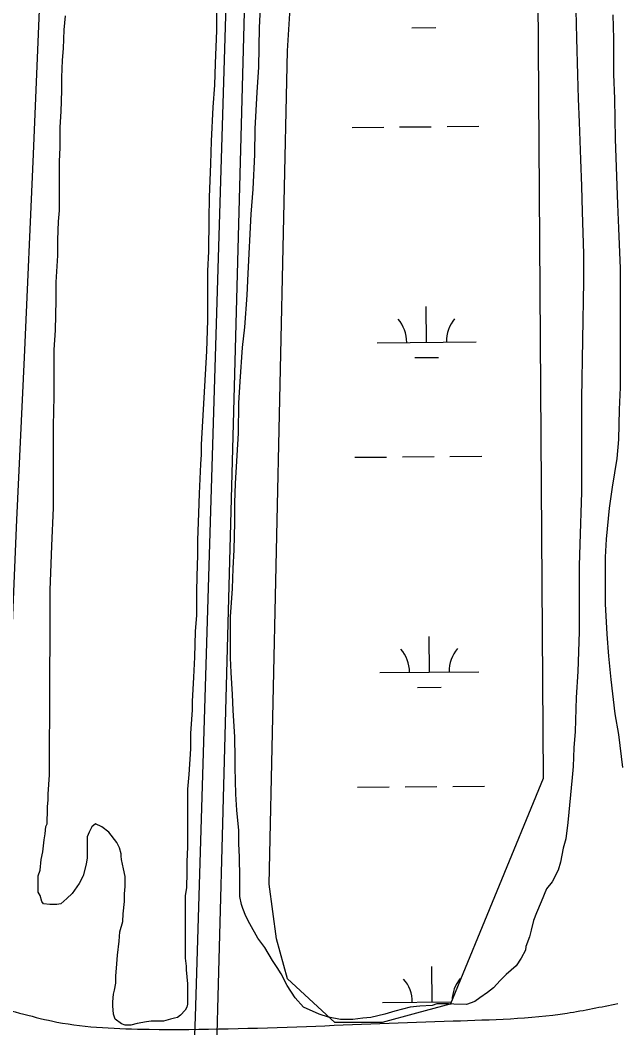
# Model space of a CAD drawing. Extents: x 3567028 to 3605064, y 510945 to 536587.
# Drawn here: x 3594340 to 3594947, y 526748 to 527764 of the extents above; entities that cross this region are included whole.
import ezdxf

# ---------------------------------------------------------------- set-up
doc = ezdxf.new("R2010")
doc.units = 0
for name, color, linetype in [('V-ROAD-CNTR', 7, 'Continuous'), ('V-SITE-VEGE', 7, 'Continuous'), ('V-UTIL-LINE', 7, 'Continuous'), ('V-WETL-SWMP', 7, 'Continuous')]:
    doc.layers.add(name, color=color, linetype=linetype)

msp = doc.modelspace()

# ---------------------------------------------------------------- linework, layer by layer
at = {"layer": 'V-ROAD-CNTR'}
for points in [[(3594344.3, 527423.7), (3594353.5, 527628.7), (3594361.9, 527830.9), (3594370.9, 527992.1), (3594375, 528136.2)], [(3594323.8, 526930), (3594328.8, 527075), (3594336.5, 527259.8), (3594344.3, 527423.7)]]:
    msp.add_lwpolyline(points, dxfattribs=at)
msp.add_spline([(3594086, 524482.6), (3594096.6, 524502.8), (3594112.5, 524568.4), (3594123.3, 524617.1), (3594132.6, 524734.1), (3594138.6, 524905.8), (3594150.3, 525187.2), (3594168.4, 525459.6), (3594179.9, 525761.4), (3594202.5, 526220), (3594222.8, 526537.3), (3594231.5, 526628.9), (3594230.1, 526678.4), (3594237.8, 526734.9), (3594257, 526767.8), (3594308.1, 526770), (3594377.1, 526753.5), (3594470.2, 526746.2), (3594629.1, 526749.1), (3594777.1, 526754.6), (3594891.9, 526762.5), (3594943.2, 526772.3)], degree=3, dxfattribs=at)
at = {"layer": 'V-SITE-VEGE'}
for points in [[(3594651.1, 526758.5), (3594641.7, 526761.4), (3594625.8, 526768.5), (3594617.6, 526777.9), (3594609.3, 526790.2), (3594603.5, 526802), (3594599.4, 526808.5), (3594594.7, 526815.5), (3594587, 526828.5), (3594580, 526837.9), (3594571.7, 526852.6), (3594567.6, 526860.2), (3594564.7, 526867.9), (3594563.5, 526872), (3594561.7, 526880.2), (3594561.8, 526899), (3594561.2, 526920.2), (3594560.6, 526933.1), (3594560.6, 526946.7), (3594558.8, 526967.2), (3594557.7, 526983.1), (3594557.1, 527010.2), (3594557.1, 527019.6), (3594556.5, 527040.7), (3594554.8, 527067.8), (3594554.2, 527083.7), (3594553, 527106), (3594552.4, 527120.7), (3594552.4, 527161.9), (3594554.2, 527190.7), (3594554.8, 527210.7), (3594556, 527229.5), (3594556.6, 527257.1), (3594556.6, 527277.1), (3594557.2, 527296.5), (3594560.2, 527347.1), (3594560.8, 527377.6), (3594561.9, 527399.4), (3594564.3, 527433.5), (3594566.7, 527454.1), (3594569, 527486.4), (3594570.2, 527508.2), (3594573.2, 527568.1), (3594575, 527593.4), (3594576.7, 527628.1), (3594577.3, 527654), (3594579.1, 527691), (3594580.9, 527716.3), (3594581.5, 527756.3), (3594584.4, 527816.3)], [(3594441.8, 526920.8), (3594441.8, 526923.2), (3594440.1, 526929.1), (3594437.7, 526934.4), (3594429.5, 526944.9), (3594422.4, 526950.2), (3594416, 526953.2), (3594412.4, 526950.2), (3594409.5, 526944.9), (3594407.7, 526940.2), (3594407.7, 526919.1), (3594406.5, 526912.6), (3594403.6, 526900.8), (3594399.5, 526893.2), (3594392.4, 526883.2), (3594387.1, 526877.9), (3594381.2, 526872.6), (3594377.1, 526872), (3594370.1, 526872.1), (3594363.6, 526872.6), (3594361.8, 526875), (3594360.1, 526880.9), (3594358.3, 526884.4), (3594358.3, 526900.9), (3594360.1, 526906.7), (3594361.3, 526917.3), (3594363, 526925), (3594364.2, 526937.3), (3594365.4, 526943.2), (3594366, 526950.8), (3594367.2, 526953.2), (3594367.2, 526959.1), (3594367.7, 526962.6), (3594367.7, 526970.8), (3594368.3, 526977.3), (3594368.3, 526983.2), (3594369.5, 527002.6), (3594369.5, 527042.6), (3594370.1, 527054.9), (3594370.2, 527189), (3594371.4, 527215.4), (3594372, 527233.7), (3594373.7, 527271.9), (3594373.8, 527354.8), (3594374.4, 527384.2), (3594374.4, 527431.2), (3594375.6, 527451.2), (3594376.2, 527481.2), (3594376.2, 527499.4), (3594378, 527526.5), (3594378, 527542.3), (3594378.6, 527560.6), (3594379.7, 527571.7), (3594379.8, 527621.1), (3594380.3, 527635.2), (3594380.4, 527655.8), (3594381.5, 527671.7), (3594382.1, 527692.9), (3594382.1, 527705.8), (3594382.7, 527723.4), (3594383.9, 527735.2), (3594384.5, 527754), (3594385.7, 527768.1)], [(3594538, 527776.3), (3594538, 527753.4), (3594536.8, 527719.9), (3594536.2, 527698.1), (3594534.4, 527675.8), (3594532.6, 527641.7), (3594532, 527618.7), (3594530.8, 527585.2), (3594530.3, 527562.9), (3594530.2, 527530.5), (3594529.1, 527511.1), (3594529, 527461.1), (3594527.9, 527430), (3594522.5, 527335.9), (3594522.5, 527325.9), (3594521.9, 527315.9), (3594520.7, 527286.5), (3594520.1, 527266.5), (3594519, 527239.5), (3594519, 527224.2), (3594518.4, 527203), (3594517.8, 527187.2), (3594517.8, 527163.6), (3594516.6, 527147.2), (3594516, 527121.3), (3594514.8, 527101.3), (3594513.6, 527076.6), (3594513.6, 527067.8), (3594511.8, 527044.9), (3594511.8, 527029), (3594510.1, 527003.1), (3594508.9, 526988.4), (3594508.9, 526930.2), (3594508.3, 526914.9), (3594508.3, 526904.3), (3594507.7, 526889), (3594506.5, 526880.8), (3594506.5, 526817.9), (3594507.6, 526809.7), (3594507.6, 526806.1), (3594508.8, 526792), (3594508.8, 526771.5), (3594508.2, 526768.5), (3594506.4, 526765.6), (3594501.7, 526760.3), (3594498.8, 526757.9), (3594495.9, 526757.3), (3594491.7, 526756.2), (3594484.7, 526754.4), (3594472.3, 526754.4), (3594467.6, 526753.8), (3594458.2, 526752.1), (3594451.7, 526750.3), (3594445.9, 526750.3), (3594442.3, 526751.5), (3594435.9, 526756.2), (3594434.1, 526761.5), (3594433.5, 526769.7), (3594433.5, 526773.8), (3594434.1, 526781.5), (3594435.3, 526785.6), (3594436.5, 526792.6), (3594436.5, 526799.7), (3594437.7, 526812.1), (3594438.3, 526820.9), (3594440, 526835), (3594440.6, 526844.4), (3594443.6, 526855), (3594444.1, 526862.6), (3594445.3, 526875), (3594445.3, 526882.6), (3594445.9, 526890.2), (3594445.9, 526900.2), (3594444.2, 526907.9), (3594442.4, 526917.3), (3594441.8, 526920.8)], [(3594900.8, 527773.8), (3594901.3, 527745.6), (3594902.5, 527708.5), (3594903.1, 527684.4), (3594904.2, 527660.9), (3594905.4, 527623.3), (3594906.6, 527596.2), (3594907.1, 527570.4), (3594908.3, 527528), (3594908.3, 527500.4), (3594906.5, 527382.2), (3594906.5, 527287.6), (3594904.7, 527235.2), (3594904.1, 527213.5), (3594904.1, 527147), (3594902.9, 527107), (3594901.1, 527080.6), (3594899.9, 527046.5), (3594898.7, 527030), (3594898.1, 527011.2), (3594896.9, 527000), (3594892.8, 526954.8), (3594890.5, 526938.3), (3594888.1, 526928.9), (3594885.1, 526914.8), (3594882.8, 526906.5), (3594876.9, 526894.8), (3594871, 526887.7), (3594865.7, 526874.8), (3594861, 526863.6), (3594858.1, 526856), (3594855.7, 526846), (3594854, 526839.5), (3594850.4, 526829.5), (3594849.8, 526826), (3594845.7, 526817.8), (3594840.4, 526810.1), (3594830.4, 526801.3), (3594824.5, 526795.4), (3594817.5, 526787.8), (3594811.6, 526783.1), (3594804, 526777.8), (3594798.7, 526774.3), (3594790.4, 526771.3), (3594777.5, 526771.4), (3594772.2, 526771.9), (3594760.4, 526771.9), (3594755.7, 526770.2), (3594743.4, 526769.6), (3594733.4, 526768.4), (3594718.1, 526764.3), (3594708.1, 526761.4), (3594694, 526757.9), (3594685.8, 526757.3), (3594675.8, 526756.1), (3594663.4, 526756.1), (3594651.1, 526758.5)], [(3594948.1, 527010), (3594944, 527043.5), (3594940.5, 527064.1), (3594936.4, 527098.8), (3594934, 527122.3), (3594932.3, 527144.7), (3594930.5, 527175.2), (3594930.5, 527222.3), (3594931.7, 527240.5), (3594934.7, 527271.7), (3594937.6, 527292.8), (3594942.3, 527321.6), (3594944.1, 527341), (3594944.7, 527371), (3594945.9, 527393.4), (3594945.9, 527513.3), (3594944.2, 527553.9), (3594943, 527578), (3594941.9, 527615.6), (3594940.7, 527643.9), (3594940.1, 527684.4), (3594939, 527709.1), (3594939, 527745), (3594938.4, 527769.1)]]:
    msp.add_lwpolyline(points, dxfattribs=at)
at = {"layer": 'V-UTIL-LINE'}
for points in [[(3585262.9, 534651), (3586025.6, 533001.3), (3586128.2, 532876.5), (3589487.5, 531831.1), (3594583.8, 530246.2), (3594630.3, 530174.4), (3594544.4, 526966.9), (3594544.4, 526966.2), (3594533.5, 526554.8), (3594478.7, 524510.1), (3594531.7, 524441.6), (3594542.5, 524391.4), (3594726.3, 524375.6), (3594242.1, 521684.3), (3594146, 521331.8), (3594061.4, 521334.5), (3594004.2, 521248), (3593910.4, 521193.7), (3593722.3, 520581), (3593792.3, 520296.6)], [(3594168.6, 521450.4), (3594231.5, 521664.1), (3594412, 524091.5), (3594424.2, 524511.4), (3594511.6, 526610), (3594517, 526758.6), (3594619.4, 530141.9)]]:
    msp.add_lwpolyline(points, dxfattribs=at)
at = {"layer": 'V-WETL-SWMP'}
for p, q in [((3594858.9, 528268.9), (3594867.8, 526999)), ((3594609.8, 527732.8), (3594624.4, 527978.7)), ((3594735.4, 527756.1), (3594759.4, 527756.3)), ((3594591.4, 526892.5), (3594609.8, 527732.8)), ((3594674.9, 527655.6), (3594706.9, 527655.8)), ((3594722.9, 527656), (3594754.9, 527656.2)), ((3594770.9, 527656.4), (3594802.9, 527656.7)), ((3594750.1, 527439), (3594749.8, 527475)), ((3594700.1, 527438.5), (3594800.1, 527439.4)), ((3594738.2, 527423.4), (3594762.2, 527423.6)), ((3594677.7, 527322.9), (3594709.7, 527323.2)), ((3594725.7, 527323.3), (3594757.7, 527323.6)), ((3594773.7, 527323.7), (3594805.7, 527324)), ((3594752.9, 527106.3), (3594752.6, 527142.3)), ((3594702.9, 527105.9), (3594802.9, 527106.7)), ((3594741, 527090.8), (3594765, 527091)), ((3594867.8, 526999), (3594774.3, 526771.8)), ((3594680.5, 526990.2), (3594712.5, 526990.5)), ((3594728.5, 526990.7), (3594760.5, 526990.9)), ((3594776.5, 526991.1), (3594808.5, 526991.3)), ((3594598.7, 526837.5), (3594591.4, 526892.5)), ((3594609.8, 526797.1), (3594598.7, 526837.5)), ((3594755.7, 526773.6), (3594755.4, 526809.6)), ((3594657.5, 526753.1), (3594609.8, 526797.1)), ((3594705.7, 526773.2), (3594775.1, 526773.8)), ((3594775, 526771.8), (3594740.1, 526762.5)), ((3594774.3, 526771.8), (3594775, 526771.8)), ((3594740.1, 526762.5), (3594705.2, 526753.1)), ((3594705.2, 526753.1), (3594657.5, 526753.1))]:
    msp.add_line(p, q, dxfattribs=at)
for centre, start, end in [((3594694.9, 527439), 359.7115, 41.2552), ((3594805.3, 527439.9), 139.7115, 181.2552), ((3594697.7, 527106.3), 359.7115, 41.2552), ((3594808.1, 527107.2), 139.7115, 181.2552), ((3594700.5, 526773.6), 359.7115, 41.2552), ((3594811, 526774.6), 139.7115, 178.7592)]:
    msp.add_arc(centre, 35.2, start, end, dxfattribs=at)

doc.saveas('drawing.dxf')
